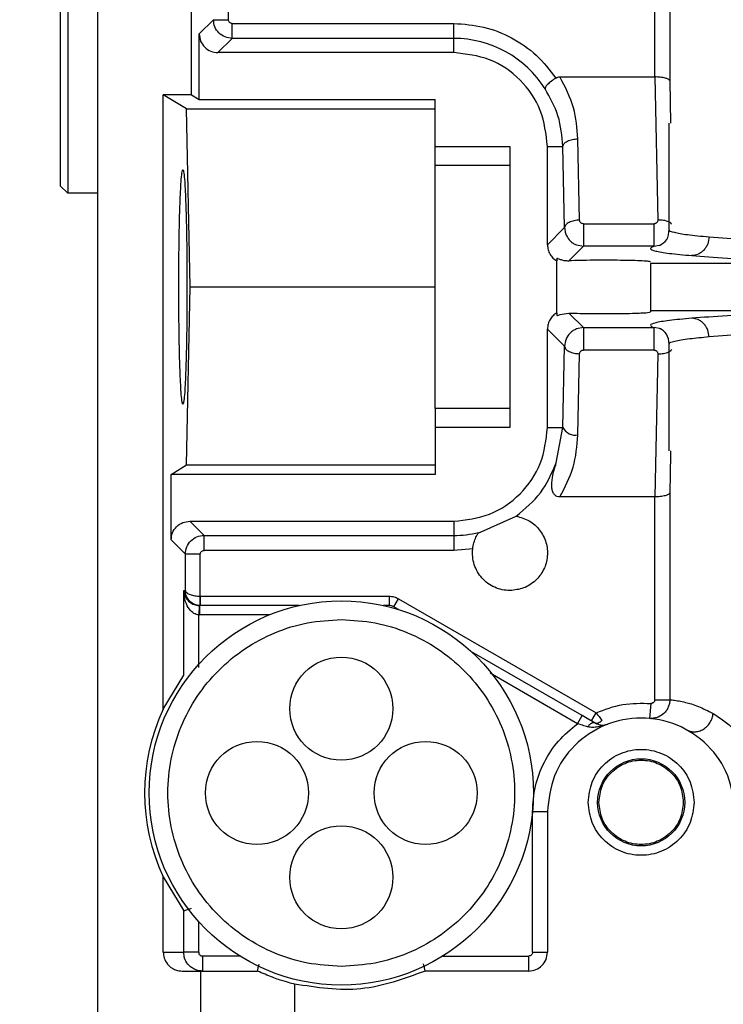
# Model space of a CAD drawing. Header units: inches. Extents: x 170 to 312, y 215 to 248.
# Tile 337 of 387: x 280.6074 to 280.6997, y 224.1649 to 224.2942. Entities that reach past the tile are written whole.
import ezdxf

# ---------------------------------------------------------------- set-up
doc = ezdxf.new("R2010")
doc.units = ezdxf.units.IN
doc.header["$LTSCALE"] = 0.25
doc.header["$MEASUREMENT"] = 0
doc.layers.add('ANNOTATIONS', color=1, linetype='Continuous')
doc.layers.add('STANDARD MOTOR RH', color=7, linetype='Continuous')
doc.styles.add('ARIAL', font='arial.ttf', dxfattribs={"height": 0.09375})
doc.dimstyles.new('STANDARD$0', dxfattribs={"dimtxt": 0.09375, "dimasz": 0.09375, "dimexe": 0.03125, "dimexo": 0.046875, "dimgap": 0.09, "dimtad": 0, "dimtih": 1, "dimtoh": 1, "dimdec": 4, "dimzin": 0, "dimdsep": 46, "dimtxsty": 'ARIAL', "dimcen": 0.09, "dimadec": 0, "dimazin": 0, "dimtfac": 1, "dimtdec": 4, "dimtofl": 0, "dimtmove": 0, "dimatfit": 1, "dimfxl": 1, "dimtolj": 1, "dimtzin": 0, "dimarcsym": 0})

# ---------------------------------------------------------------- blocks, each defined once
blk = doc.blocks.new('*D125')
at = {"layer": 'ANNOTATIONS', "color": 0, "lineweight": -2, "transparency": 16777216}
for p, q in [((280.0303130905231, 223.6042043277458), (280.0303130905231, 225.2024881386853)), ((281.1155005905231, 224.4635793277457), (281.1155005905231, 225.2024881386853)), ((280.1240630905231, 225.1712381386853), (280.2877968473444, 225.1712381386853)), ((281.0217505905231, 225.1712381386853), (280.8580168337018, 225.1712381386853))]:
    blk.add_line(p, q, dxfattribs=at)
at = {"layer": 'ANNOTATIONS', "color": 0, "transparency": 16777216}
for points in [[(280.1240630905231, 225.1868631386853), (280.1240630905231, 225.1556131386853), (280.0303130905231, 225.1712381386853)], [(281.0217505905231, 225.1868631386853), (281.0217505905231, 225.1556131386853), (281.1155005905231, 225.1712381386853)]]:
    blk.add_solid(points, dxfattribs=at)
at = {"layer": 'defpoints', "color": 0, "transparency": 16777216}
for p in [(280.0303130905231, 225.1712381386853), (281.1155005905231, 224.4167043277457), (280.0303130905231, 223.5573293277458)]:
    blk.add_point(p, dxfattribs=at)
at = {"layer": 'ANNOTATIONS', "color": 0, "transparency": 16777216, "insert": (280.5729068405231, 225.1712381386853), "char_height": 0.09375, "attachment_point": 5, "style": 'ARIAL'}
blk.add_mtext('\\A1;17 3/8"', dxfattribs=at)
blk = doc.blocks.new('*D126')
at = {"layer": 'ANNOTATIONS', "color": 0, "lineweight": -2, "transparency": 16777216}
for p, q in [((280.0303130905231, 223.6042043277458), (280.0303130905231, 225.5541731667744)), ((281.2302504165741, 224.9939388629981), (281.2302504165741, 225.5541731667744)), ((280.1240630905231, 225.5229231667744), (280.4491856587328, 225.5229231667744)), ((281.1365004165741, 225.5229231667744), (280.8113778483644, 225.5229231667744))]:
    blk.add_line(p, q, dxfattribs=at)
at = {"layer": 'ANNOTATIONS', "color": 0, "transparency": 16777216}
for points in [[(280.1240630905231, 225.5385481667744), (280.1240630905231, 225.5072981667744), (280.0303130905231, 225.5229231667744)], [(281.1365004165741, 225.5385481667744), (281.1365004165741, 225.5072981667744), (281.2302504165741, 225.5229231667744)]]:
    blk.add_solid(points, dxfattribs=at)
at = {"layer": 'defpoints', "color": 0, "transparency": 16777216}
for p in [(280.0303130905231, 225.5229231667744), (281.2302504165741, 224.9470638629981), (280.0303130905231, 223.5573293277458)]:
    blk.add_point(p, dxfattribs=at)
at = {"layer": 'ANNOTATIONS', "color": 0, "transparency": 16777216, "insert": (280.6302817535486, 225.5229231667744), "char_height": 0.09375, "attachment_point": 5, "style": 'ARIAL'}
blk.add_mtext('\\A1;20"', dxfattribs=at)

msp = doc.modelspace()

# ---------------------------------------------------------------- linework, layer by layer
at = {"layer": 'STANDARD MOTOR RH'}
for p, q in [((280.6175928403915, 224.0671718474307), (280.6175928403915, 224.5789828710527)), ((280.6136558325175, 224.468254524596), (280.6136558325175, 224.2714041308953)), ((280.612671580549, 224.4672702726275), (280.612671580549, 224.2723883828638)), ((280.6298959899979, 224.284335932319), (280.6298959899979, 224.4553227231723)), ((280.6347614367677, 224.2941850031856), (280.6347614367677, 224.3637455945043)), ((280.6907412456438, 224.2866742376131), (280.6907470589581, 224.3637457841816)), ((280.6927134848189, 224.3637457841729), (280.6927134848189, 224.2861467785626)), ((280.6309271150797, 224.2923179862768), (280.6327941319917, 224.2941850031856)), ((280.6327941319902, 224.2941850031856), (280.6347614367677, 224.2941850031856)), ((280.6352532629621, 224.2936931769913), (280.6643448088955, 224.2936931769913)), ((280.6643448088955, 224.2898588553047), (280.6643448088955, 224.2936931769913)), ((280.6309271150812, 224.2837072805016), (280.6309271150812, 224.2923179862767)), ((280.6333862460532, 224.2898588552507), (280.635253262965, 224.2917258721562)), ((280.6643448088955, 224.2917258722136), (280.6352532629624, 224.2917258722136)), ((280.6643448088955, 224.2898588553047), (280.6333862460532, 224.2898588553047)), ((280.6782928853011, 224.2866742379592), (280.6907412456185, 224.2866742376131)), ((280.6907412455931, 224.2866742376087), (280.6911250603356, 224.2678778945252)), ((280.6927134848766, 224.2861467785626), (280.6928189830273, 224.2806169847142)), ((280.626205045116, 224.2036682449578), (280.626205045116, 224.284335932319)), ((280.6298959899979, 224.284335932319), (280.626205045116, 224.284335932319)), ((280.6292541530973, 224.2824769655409), (280.6262050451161, 224.284335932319)), ((280.6298959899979, 224.284335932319), (280.6309271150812, 224.2837072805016)), ((280.6309271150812, 224.2837072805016), (280.6618841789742, 224.2837072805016)), ((280.6618841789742, 224.2750754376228), (280.6618841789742, 224.2837072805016)), ((280.62972544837, 224.259100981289), (280.6292541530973, 224.2824769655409)), ((280.6292541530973, 224.2824769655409), (280.6618841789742, 224.2824769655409)), ((280.69264205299, 224.2666158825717), (280.69264205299, 224.2806169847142)), ((280.680870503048, 224.2678753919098), (280.6806554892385, 224.2785399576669)), ((280.6618841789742, 224.2775557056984), (280.6717266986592, 224.2775557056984)), ((280.6717266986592, 224.2775557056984), (280.6717266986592, 224.2406462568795)), ((280.6766479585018, 224.2646358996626), (280.6766479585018, 224.2775557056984)), ((280.6766479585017, 224.2775557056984), (280.6786881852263, 224.2775556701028)), ((280.6789031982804, 224.2668911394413), (280.6786881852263, 224.2775556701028)), ((280.6618841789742, 224.2750754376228), (280.6717266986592, 224.2750754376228)), ((280.6136558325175, 224.2714041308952), (280.612671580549, 224.2723883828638)), ((280.6175928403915, 224.2714041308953), (280.6136558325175, 224.2714041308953)), ((280.6766479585, 224.2646358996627), (280.6789031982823, 224.2668911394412)), ((280.6813720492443, 224.2673932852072), (280.6906600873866, 224.2673932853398)), ((280.6794659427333, 224.2625356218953), (280.6813720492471, 224.264441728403)), ((280.6804618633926, 224.2646162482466), (280.6813720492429, 224.2644417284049)), ((280.6906600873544, 224.2644417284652), (280.6813720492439, 224.2644417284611)), ((280.6906600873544, 224.2644417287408), (280.6915797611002, 224.2646187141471)), ((280.6778782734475, 224.2628596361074), (280.6778782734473, 224.2625055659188)), ((280.6778782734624, 224.255696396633), (280.6778782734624, 224.262505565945)), ((280.7190145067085, 224.2621767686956), (280.6901814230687, 224.2621767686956)), ((280.6901814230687, 224.2621767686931), (280.6901814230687, 224.2558103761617)), ((280.6292541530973, 224.235724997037), (280.62972544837, 224.259100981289)), ((280.62972544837, 224.259100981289), (280.6618841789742, 224.259100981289)), ((280.6901814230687, 224.2560251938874), (280.7190145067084, 224.2560251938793)), ((280.67787827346, 224.255696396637), (280.6778782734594, 224.2553423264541)), ((280.6813720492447, 224.2537602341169), (280.6794659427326, 224.2556663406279)), ((280.6766479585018, 224.2406462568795), (280.6766479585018, 224.2535660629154)), ((280.6789031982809, 224.251310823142), (280.6766479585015, 224.2535660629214)), ((280.6813720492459, 224.2537602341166), (280.6804607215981, 224.2535852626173)), ((280.6813720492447, 224.2537602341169), (280.6906600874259, 224.2537602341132)), ((280.6915798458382, 224.2535832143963), (280.6906600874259, 224.2537602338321)), ((280.6786881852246, 224.2406462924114), (280.6789031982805, 224.2513108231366)), ((280.6906600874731, 224.2508086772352), (280.6813720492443, 224.2508086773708)), ((280.69264205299, 224.2375849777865), (280.69264205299, 224.2515875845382)), ((280.6806554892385, 224.239662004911), (280.6808705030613, 224.2503265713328)), ((280.6911250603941, 224.2503240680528), (280.6907412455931, 224.2315277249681)), ((280.6618841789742, 224.2431265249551), (280.6618841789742, 224.2344946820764)), ((280.6717266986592, 224.2431265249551), (280.6618841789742, 224.2431265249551)), ((280.6717266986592, 224.2406462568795), (280.6618841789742, 224.2406462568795)), ((280.6766479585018, 224.2406462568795), (280.6786881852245, 224.2406462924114)), ((280.6777980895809, 224.2359892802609), (280.6786881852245, 224.2406462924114)), ((280.6928100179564, 224.2371150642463), (280.6927134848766, 224.2320551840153)), ((280.6928189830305, 224.2375849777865), (280.6928100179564, 224.2371150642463)), ((280.6272361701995, 224.2344946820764), (280.6292541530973, 224.235724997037)), ((280.6292541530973, 224.235724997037), (280.6618841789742, 224.235724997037)), ((280.6272361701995, 224.2258839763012), (280.6272361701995, 224.2344946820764)), ((280.6618841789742, 224.2344946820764), (280.6272361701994, 224.2344946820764)), ((280.6907412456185, 224.2315277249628), (280.6782928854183, 224.2315277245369)), ((280.6907470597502, 224.204909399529), (280.6907412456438, 224.2315277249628)), ((280.6927134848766, 224.2320551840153), (280.6927134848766, 224.2049093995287)), ((280.6675591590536, 224.226777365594), (280.6725497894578, 224.2290119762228)), ((280.6315623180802, 224.2264760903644), (280.6296953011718, 224.2283431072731)), ((280.6296953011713, 224.2283431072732), (280.6643448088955, 224.2283431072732)), ((280.6643448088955, 224.2283431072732), (280.6643448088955, 224.2245087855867)), ((280.6315623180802, 224.2264760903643), (280.6643448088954, 224.2264760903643)), ((280.6291031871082, 224.2240169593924), (280.6272361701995, 224.2258839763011)), ((280.6291031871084, 224.2192387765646), (280.6291031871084, 224.2240169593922)), ((280.6310704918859, 224.2240169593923), (280.6291031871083, 224.2240169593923)), ((280.6310704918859, 224.2185010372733), (280.6310704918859, 224.2240169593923)), ((280.6643448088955, 224.2245087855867), (280.6315623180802, 224.2245087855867)), ((280.6668353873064, 224.2247021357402), (280.6643448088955, 224.2245087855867)), ((280.6288883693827, 224.2081327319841), (280.6288883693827, 224.2192387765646)), ((280.6288883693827, 224.2192387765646), (280.6291031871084, 224.2192387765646)), ((280.6310704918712, 224.2185010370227), (280.6310962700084, 224.2185005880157)), ((280.6310962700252, 224.2172702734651), (280.6310962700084, 224.2185005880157)), ((280.6310962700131, 224.2185005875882), (280.6558446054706, 224.2185005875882)), ((280.6558446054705, 224.2185005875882), (280.6558446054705, 224.2172702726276)), ((280.6308985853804, 224.2172714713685), (280.6308556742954, 224.216041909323)), ((280.6308985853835, 224.2172714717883), (280.6309673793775, 224.2172702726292)), ((280.6309673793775, 224.2172702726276), (280.6309673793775, 224.2160399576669)), ((280.644044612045, 224.2172702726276), (280.6309673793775, 224.2172702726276)), ((280.6310962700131, 224.2172702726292), (280.631027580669, 224.2172714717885)), ((280.6558446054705, 224.2172702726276), (280.6551174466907, 224.2172702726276)), ((280.6564597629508, 224.2171054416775), (280.6570749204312, 224.218170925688)), ((280.6570895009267, 224.2167418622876), (280.6564597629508, 224.2171054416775)), ((280.6570749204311, 224.2181709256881), (280.6830271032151, 224.2031874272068)), ((280.6308556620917, 224.2091518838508), (280.6308556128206, 224.2160419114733)), ((280.6308556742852, 224.2160419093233), (280.6309673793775, 224.2160399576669)), ((280.6401108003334, 224.2160399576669), (280.6309673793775, 224.2160399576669)), ((280.6811927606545, 224.2028258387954), (280.6666788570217, 224.2112054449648)), ((280.626205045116, 224.2036682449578), (280.6288859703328, 224.2081315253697)), ((280.6288883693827, 224.2081327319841), (280.6288859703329, 224.2081315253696)), ((280.6805776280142, 224.2017603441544), (280.6691066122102, 224.2083831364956)), ((280.6902109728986, 224.2044192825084), (280.6900371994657, 224.2024584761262)), ((280.6907470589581, 224.2049093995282), (280.6927134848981, 224.2049093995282)), ((280.6805776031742, 224.2017603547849), (280.6811927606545, 224.2028258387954)), ((280.6824119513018, 224.2021219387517), (280.6830271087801, 224.2031874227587)), ((280.6902966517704, 224.2024244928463), (280.69003719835, 224.2024584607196)), ((280.690226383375, 224.2024402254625), (280.6902970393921, 224.2024466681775)), ((280.690419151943, 224.2024578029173), (280.6905866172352, 224.2024730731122)), ((280.6175805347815, 224.1992457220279), (280.6175928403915, 224.1992457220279)), ((280.6766479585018, 224.1902033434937), (280.6746794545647, 224.1902033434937)), ((280.6746794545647, 224.1717486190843), (280.6746794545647, 224.1901758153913)), ((280.6766479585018, 224.1902033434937), (280.6766479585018, 224.1717486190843)), ((280.626205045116, 224.1717486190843), (280.626205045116, 224.1816597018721)), ((280.6262050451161, 224.1816597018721), (280.6288859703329, 224.1771964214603)), ((280.6288883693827, 224.1771952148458), (280.6288859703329, 224.1771964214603)), ((280.6288883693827, 224.1717486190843), (280.6288883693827, 224.1771952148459)), ((280.6308556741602, 224.1717486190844), (280.6308556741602, 224.1757677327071)), ((280.6262050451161, 224.1717486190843), (280.6288883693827, 224.1717486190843)), ((280.631348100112, 224.1712564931), (280.631348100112, 224.169287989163)), ((280.6362453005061, 224.1712564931), (280.631348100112, 224.1712564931)), ((280.6629167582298, 224.1712564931), (280.6741873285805, 224.1712564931)), ((280.6741873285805, 224.169287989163), (280.6741873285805, 224.1712564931)), ((280.6746794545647, 224.1717486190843), (280.6766479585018, 224.1717486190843)), ((280.6286671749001, 224.169287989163), (280.6311263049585, 224.169287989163)), ((280.6311263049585, 224.1629306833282), (280.6311263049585, 224.169287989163)), ((280.6741873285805, 224.169287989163), (280.6605853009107, 224.169287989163)), ((280.6175928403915, 224.1672575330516), (280.6175805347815, 224.1672575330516)), ((280.6434294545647, 224.1675703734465), (280.6434294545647, 224.162715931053))]:
    msp.add_line(p, q, dxfattribs=at)
for centre, radius in [((280.6495810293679, 224.1926639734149), 0.02522145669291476), ((280.6495810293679, 224.2037368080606), 0.006766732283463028), ((280.6385081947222, 224.1926639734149), 0.006766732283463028), ((280.6606538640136, 224.1926639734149), 0.006766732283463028), ((280.6889511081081, 224.1914336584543), 0.005720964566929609), ((280.6495810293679, 224.1815911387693), 0.006766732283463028)]:
    msp.add_circle(centre, radius, dxfattribs=at)
for centre, radius, start, end in [((280.6643448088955, 224.2775557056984), 0.01417016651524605, 32.16558920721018, 90), ((280.6803313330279, 224.2414723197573), 0.001839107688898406, 206.6901263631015, 280.1518352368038), ((280.6643448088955, 224.2406462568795), 0.01417016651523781, 269.999999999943, 283.3247683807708), ((280.6558446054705, 224.2160399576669), 0.00123031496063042, 59.99999999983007, 90), ((280.6495810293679, 224.1926639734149), 0.02583661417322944, 154.7912347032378, 205.2087652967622)]:
    msp.add_arc(centre, radius, start, end, dxfattribs=at)
for points, knots in [([(280.6352532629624, 224.2917258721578), (280.6349311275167, 224.2917631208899), (280.6342869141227, 224.2918376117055), (280.6334743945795, 224.2924065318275), (280.6329057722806, 224.2932190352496), (280.632831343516, 224.2938630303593), (280.6327941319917, 224.2941850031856)], [0, 0, 0, 0, 0.2500638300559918, 0.500083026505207, 0.7500607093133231, 1, 1, 1, 1]), ([(280.6352532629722, 224.2936931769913), (280.6351883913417, 224.2937001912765), (280.6350590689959, 224.2937141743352), (280.6348982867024, 224.2938294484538), (280.6347819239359, 224.293990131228), (280.6347683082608, 224.2941196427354), (280.6347614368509, 224.2941850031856)], [0, 0, 0, 0, 0.2507503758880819, 0.4998737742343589, 0.7476017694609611, 1, 1, 1, 1]), ([(280.6309271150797, 224.2923179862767), (280.6309640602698, 224.2919956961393), (280.6310379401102, 224.2913512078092), (280.6316065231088, 224.2905383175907), (280.6324194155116, 224.2899696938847), (280.6330639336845, 224.2898958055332), (280.6333862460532, 224.2898588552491)], [0, 0, 0, 0, 0.2500299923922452, 0.4999886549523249, 0.7499529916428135, 1, 1, 1, 1]), ([(280.6777581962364, 224.2865278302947), (280.6775506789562, 224.2863858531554), (280.6771287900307, 224.2860972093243), (280.6766410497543, 224.2856657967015), (280.6763404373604, 224.2853002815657), (280.6763401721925, 224.2851663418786), (280.67634003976, 224.2850994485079)], [0, 0, 0, 0, 0.2461971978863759, 0.5005263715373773, 0.7505483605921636, 1, 1, 1, 1]), ([(280.6777581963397, 224.2865278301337), (280.6778391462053, 224.2865703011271), (280.6780064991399, 224.2866581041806), (280.6781953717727, 224.2866687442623), (280.6782928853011, 224.2866742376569)], [0, 0, 0, 0, 0.4837074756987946, 1, 1, 1, 1]), ([(280.6806554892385, 224.2785399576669), (280.680541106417, 224.2799184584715), (280.6803062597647, 224.2827487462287), (280.678975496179, 224.2853433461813), (280.6782928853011, 224.2866742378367)], [0, 0, 0, 0, 0.4870532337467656, 1, 1, 1, 1]), ([(280.6927134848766, 224.2861467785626), (280.6926960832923, 224.2861876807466), (280.6926635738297, 224.2862640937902), (280.6924731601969, 224.2863883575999), (280.6921851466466, 224.2864995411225), (280.6918088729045, 224.2865820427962), (280.6913552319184, 224.2866519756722), (280.6909823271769, 224.2866654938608), (280.6907412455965, 224.2866742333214)], [0, 0, 0, 0, 0.1558610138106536, 0.2911779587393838, 0.4999438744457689, 0.6360505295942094, 0.7647079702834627, 1, 1, 1, 1]), ([(280.6786881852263, 224.2775556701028), (280.6785623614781, 224.2789108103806), (280.6783177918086, 224.2815448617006), (280.6769864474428, 224.2839376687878), (280.67634003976, 224.285099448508)], [0, 0, 0, 0, 0.5144699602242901, 1, 1, 1, 1]), ([(280.6282458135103, 224.259100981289), (280.6282534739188, 224.2610611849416), (280.6282651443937, 224.2640475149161), (280.6283322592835, 224.2676216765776), (280.6284136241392, 224.2705491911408), (280.6285282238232, 224.2728124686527), (280.6286589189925, 224.2741933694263), (280.6287828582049, 224.2746330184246), (280.6289067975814, 224.2741933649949), (280.6290374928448, 224.2728124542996), (280.6291520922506, 224.27054917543), (280.6292334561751, 224.2676216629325), (280.6293005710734, 224.2640474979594), (280.6293122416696, 224.2610611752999), (280.6293199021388, 224.259100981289)], [0, 0, 0, 0, 0.1212308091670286, 0.1846926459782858, 0.2498695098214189, 0.3548154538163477, 0.4224300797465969, 0.4999999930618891, 0.5775706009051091, 0.6451854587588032, 0.7501304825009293, 0.8153077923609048, 0.8787697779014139, 1, 1, 1, 1]), ([(280.6813720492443, 224.2673932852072), (280.6813387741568, 224.2673951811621), (280.6812731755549, 224.267398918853), (280.6811460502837, 224.2674372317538), (280.681010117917, 224.2675300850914), (280.68089391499, 224.2676880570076), (280.6808784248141, 224.2678120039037), (280.6808705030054, 224.267875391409)], [0, 0, 0, 0, 0.1207105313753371, 0.2379690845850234, 0.4831299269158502, 0.7356682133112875, 1, 1, 1, 1]), ([(280.6911250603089, 224.2678778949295), (280.6911226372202, 224.2678149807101), (280.6911179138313, 224.2676923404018), (280.6910297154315, 224.2675561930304), (280.6909356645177, 224.2674730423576), (280.6908525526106, 224.267427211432), (280.6907594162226, 224.2673987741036), (280.6906937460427, 224.2673951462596), (280.6906600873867, 224.2673932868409)], [0, 0, 0, 0, 0.264747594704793, 0.516079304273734, 0.640404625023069, 0.7583606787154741, 0.8761499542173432, 1, 1, 1, 1]), ([(280.6929622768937, 224.267322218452), (280.6929236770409, 224.2673704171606), (280.6928329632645, 224.267483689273), (280.6925916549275, 224.2676323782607), (280.6922693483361, 224.2677596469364), (280.6917893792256, 224.2678733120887), (280.6913862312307, 224.2678760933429), (280.6911250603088, 224.2678778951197)], [0, 0, 0, 0, 0.134354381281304, 0.315747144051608, 0.497139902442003, 0.6742326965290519, 1, 1, 1, 1]), ([(280.6789031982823, 224.2668911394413), (280.6789194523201, 224.2666838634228), (280.6789495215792, 224.2663004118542), (280.6791890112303, 224.2656972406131), (280.6795505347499, 224.2652041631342), (280.680011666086, 224.2648256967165), (280.6803134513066, 224.2646852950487), (280.6804618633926, 224.2646162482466)], [0, 0, 0, 0, 0.2134450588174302, 0.3948640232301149, 0.6605743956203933, 0.8330771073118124, 1, 1, 1, 1]), ([(280.6913744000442, 224.2645460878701), (280.691733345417, 224.2647591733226), (280.6924450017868, 224.2651816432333), (280.6925766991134, 224.2661536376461), (280.6926419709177, 224.2666353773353)], [0, 0, 0, 0, 0.5043801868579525, 1, 1, 1, 1]), ([(280.6926936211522, 224.2666158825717), (280.692676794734, 224.2666050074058), (280.6924999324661, 224.2664906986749), (280.6932116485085, 224.2662710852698), (280.6948167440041, 224.2659632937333), (280.6968444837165, 224.2657693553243), (280.6978609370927, 224.2656721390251)], [0, 0, 0, 0, 0.03387016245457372, 0.3560088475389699, 0.6771839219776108, 1, 1, 1, 1]), ([(280.6978609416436, 224.265672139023), (280.6978274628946, 224.2653660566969), (280.6977759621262, 224.2648952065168), (280.6974914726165, 224.2643271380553), (280.6971989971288, 224.2639347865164), (280.6968371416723, 224.2636166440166), (280.6963112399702, 224.263305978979), (280.6958743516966, 224.2632496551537), (280.6955900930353, 224.2632130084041)], [0, 0, 0, 0, 0.2389706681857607, 0.3676114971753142, 0.4990634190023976, 0.630651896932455, 0.7596859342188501, 1, 1, 1, 1]), ([(280.6978609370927, 224.2656721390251), (280.699427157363, 224.2655525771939), (280.7024732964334, 224.265320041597), (280.7087361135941, 224.2650198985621), (280.7155819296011, 224.2647648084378), (280.7207260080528, 224.2646315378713), (280.7232158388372, 224.2645670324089)], [0, 0, 0, 0, 0.2725274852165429, 0.5300382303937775, 0.7725296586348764, 1, 1, 1, 1]), ([(280.6766479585, 224.2646358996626), (280.6766650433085, 224.2644151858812), (280.6766991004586, 224.263975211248), (280.6769666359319, 224.2633766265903), (280.6773540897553, 224.2628604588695), (280.6777025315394, 224.2626245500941), (280.6778782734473, 224.2625055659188)], [0, 0, 0, 0, 0.2567552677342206, 0.5118203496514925, 0.7537791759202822, 1, 1, 1, 1]), ([(280.6906600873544, 224.2644417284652), (280.6904198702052, 224.2643374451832), (280.6899394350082, 224.2641288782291), (280.6906955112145, 224.2638154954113), (280.6924345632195, 224.2635069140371), (280.69453825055, 224.2633109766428), (280.6955900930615, 224.2632130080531)], [0, 0, 0, 0, 0.2499992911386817, 0.4999995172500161, 0.7500000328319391, 1, 1, 1, 1]), ([(280.6778782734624, 224.2628596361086), (280.6778989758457, 224.2628665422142), (280.6779415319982, 224.2628807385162), (280.6782803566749, 224.2627292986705), (280.6787777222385, 224.2625641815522), (280.6792374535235, 224.2625451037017), (280.6794659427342, 224.2625356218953)], [0, 0, 0, 0, 0.2529877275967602, 0.5200456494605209, 0.7614598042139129, 0.9999999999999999, 0.9999999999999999, 0.9999999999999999, 0.9999999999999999]), ([(280.6901814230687, 224.2623915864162), (280.6901008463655, 224.2624179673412), (280.6899494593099, 224.262467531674), (280.6888903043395, 224.2625282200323), (280.687621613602, 224.2625689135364), (280.6861577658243, 224.2625957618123), (280.6844979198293, 224.2626089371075), (280.6826606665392, 224.2626041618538), (280.6808702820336, 224.2625809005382), (280.6799377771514, 224.2625508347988), (280.6794659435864, 224.262535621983)], [0, 0, 0, 0, 0.1528518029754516, 0.2871771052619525, 0.4029105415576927, 0.4999977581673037, 0.6204192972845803, 0.7438867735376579, 0.8704105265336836, 1, 1, 1, 1]), ([(280.6955900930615, 224.2632130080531), (280.6970556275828, 224.2631035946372), (280.6999117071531, 224.2628903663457), (280.7056717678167, 224.2626104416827), (280.7119683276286, 224.2623699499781), (280.7167121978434, 224.2622398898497), (280.7190145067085, 224.2621767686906)], [0, 0, 0, 0, 0.2707875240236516, 0.5277192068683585, 0.7707913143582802, 1, 1, 1, 1]), ([(280.6293199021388, 224.259100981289), (280.6293122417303, 224.2571407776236), (280.6293005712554, 224.2541544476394), (280.6292334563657, 224.2505802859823), (280.6291520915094, 224.2476527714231), (280.6290374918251, 224.2453894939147), (280.6289067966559, 224.2440085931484), (280.6287828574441, 224.2435689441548), (280.6286589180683, 224.2440085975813), (280.6285282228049, 224.245389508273), (280.6284136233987, 224.2476527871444), (280.6283322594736, 224.2505802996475), (280.6282651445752, 224.2541544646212), (280.6282534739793, 224.2571407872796), (280.6282458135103, 224.259100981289)], [0, 0, 0, 0, 0.1212308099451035, 0.1846926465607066, 0.2498695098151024, 0.3548154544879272, 0.4224300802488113, 0.4999999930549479, 0.5775706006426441, 0.6451854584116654, 0.7501304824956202, 0.8153077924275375, 0.8787697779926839, 1, 1, 1, 1]), ([(280.7190145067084, 224.2560251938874), (280.7167121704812, 224.2559620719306), (280.7119682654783, 224.2558320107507), (280.7056716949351, 224.2555915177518), (280.699911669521, 224.255311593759), (280.6970556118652, 224.2550983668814), (280.695590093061, 224.2549889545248)], [0, 0, 0, 0, 0.2292114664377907, 0.4722843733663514, 0.7292151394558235, 1, 1, 1, 1]), ([(280.67787827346, 224.255696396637), (280.677703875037, 224.2555778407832), (280.6773560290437, 224.2553413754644), (280.6769679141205, 224.2548275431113), (280.6766979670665, 224.2542284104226), (280.6766647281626, 224.2537881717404), (280.6766479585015, 224.2535660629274)], [0, 0, 0, 0, 0.2447119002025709, 0.4880895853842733, 0.7417314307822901, 1, 1, 1, 1]), ([(280.6778782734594, 224.2553423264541), (280.6778998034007, 224.2553341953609), (280.6779443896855, 224.2553173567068), (280.6783641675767, 224.2555384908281), (280.6790360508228, 224.2556164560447), (280.6794659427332, 224.2556663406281)], [0, 0, 0, 0, 0.2516787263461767, 0.5212006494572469, 0.9999999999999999, 0.9999999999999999, 0.9999999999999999, 0.9999999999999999]), ([(280.6794659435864, 224.2556663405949), (280.6799330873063, 224.2556512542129), (280.6808563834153, 224.2556214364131), (280.6826271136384, 224.2555981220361), (280.6844472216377, 224.2555929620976), (280.6862452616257, 224.255606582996), (280.6877892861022, 224.2556366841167), (280.6890185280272, 224.2556804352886), (280.6899652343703, 224.2557378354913), (280.6901042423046, 224.255784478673), (280.6901814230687, 224.2558103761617)], [0, 0, 0, 0, 0.1284087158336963, 0.2537961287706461, 0.3761714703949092, 0.4955448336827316, 0.6227123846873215, 0.7297587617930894, 0.8499551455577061, 1, 1, 1, 1]), ([(280.695590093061, 224.2549889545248), (280.6945382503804, 224.2548909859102), (280.6924345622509, 224.2546950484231), (280.6906955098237, 224.2543864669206), (280.6899394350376, 224.2540730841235), (280.6904198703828, 224.2538645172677), (280.6906600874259, 224.2537602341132)], [0, 0, 0, 0, 0.2500000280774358, 0.5000007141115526, 0.7500010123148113, 1, 1, 1, 1]), ([(280.6978609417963, 224.2525298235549), (280.6978272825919, 224.2528367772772), (280.6977755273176, 224.253308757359), (280.6974898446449, 224.2538775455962), (280.6971967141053, 224.2542696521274), (280.6968346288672, 224.2545870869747), (280.6963093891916, 224.254896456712), (280.6958735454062, 224.2549525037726), (280.6955900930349, 224.2549889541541)], [0, 0, 0, 0, 0.2396416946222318, 0.3684793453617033, 0.4999999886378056, 0.6315206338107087, 0.7603582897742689, 0.9999999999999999, 0.9999999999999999, 0.9999999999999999, 0.9999999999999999]), ([(280.6804607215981, 224.2535852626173), (280.6803122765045, 224.2535161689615), (280.680010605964, 224.2533757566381), (280.6795050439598, 224.2529584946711), (280.6790180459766, 224.2522738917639), (280.6789415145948, 224.2516321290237), (280.6789031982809, 224.251310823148)], [0, 0, 0, 0, 0.1672561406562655, 0.3398984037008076, 0.6695125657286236, 1, 1, 1, 1]), ([(280.6926420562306, 224.2515867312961), (280.6925735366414, 224.2520648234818), (280.692435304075, 224.2530293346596), (280.6917300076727, 224.2534458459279), (280.6913743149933, 224.2536558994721)], [0, 0, 0, 0, 0.4956834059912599, 1, 1, 1, 1]), ([(280.7232158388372, 224.2536349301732), (280.7207260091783, 224.2535704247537), (280.7155819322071, 224.2534371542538), (280.7087361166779, 224.253182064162), (280.7024732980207, 224.2528819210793), (280.6994271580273, 224.252649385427), (280.6978609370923, 224.2525298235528)], [0, 0, 0, 0, 0.2274702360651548, 0.4699616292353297, 0.7274724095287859, 1, 1, 1, 1]), ([(280.6978609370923, 224.2525298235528), (280.6969665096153, 224.2524447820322), (280.6949739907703, 224.252255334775), (280.6932700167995, 224.2519493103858), (280.692491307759, 224.2517191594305), (280.6926765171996, 224.2515984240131), (280.6926931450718, 224.2515875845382)], [0, 0, 0, 0, 0.281101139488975, 0.6262098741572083, 0.9664415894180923, 0.9999999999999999, 0.9999999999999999, 0.9999999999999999, 0.9999999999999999]), ([(280.6808705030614, 224.2503265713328), (280.6808784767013, 224.2503894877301), (280.6808941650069, 224.2505132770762), (280.6809925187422, 224.2506468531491), (280.6810922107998, 224.2507292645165), (280.6811780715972, 224.2507747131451), (280.6812724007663, 224.2508030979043), (280.6813384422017, 224.2508067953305), (280.6813720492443, 224.2508086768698)], [0, 0, 0, 0, 0.2622326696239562, 0.5159483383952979, 0.6418652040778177, 0.7608043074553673, 0.8782785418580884, 1, 1, 1, 1]), ([(280.6906600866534, 224.2508086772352), (280.6906934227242, 224.2508068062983), (280.6907586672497, 224.2508031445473), (280.6908514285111, 224.250774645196), (280.6909347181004, 224.2507287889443), (280.6910295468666, 224.250646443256), (280.6911184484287, 224.2505101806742), (280.6911228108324, 224.2503874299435), (280.6911250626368, 224.2503240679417)], [0, 0, 0, 0, 0.1226847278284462, 0.240115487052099, 0.3584245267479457, 0.4836150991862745, 0.733450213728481, 1, 1, 1, 1]), ([(280.6911250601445, 224.2503240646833), (280.6913862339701, 224.2503258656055), (280.6917893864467, 224.2503286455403), (280.6922693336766, 224.2504423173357), (280.692591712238, 224.2505695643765), (280.6928342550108, 224.2507192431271), (280.69292573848, 224.2508336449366), (280.6929651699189, 224.2508829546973)], [0, 0, 0, 0, 0.3247742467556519, 0.5013271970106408, 0.6821670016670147, 0.8630068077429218, 0.9999999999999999, 0.9999999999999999, 0.9999999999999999, 0.9999999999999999]), ([(280.6782928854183, 224.2315277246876), (280.6789532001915, 224.232807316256), (280.6802902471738, 224.2353983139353), (280.6805327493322, 224.2382291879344), (280.6806554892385, 224.239662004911)], [0, 0, 0, 0, 0.4938605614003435, 1, 1, 1, 1]), ([(280.6782928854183, 224.2315277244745), (280.6781565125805, 224.2315399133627), (280.677956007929, 224.2315578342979), (280.6777237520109, 224.2316883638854), (280.6775196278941, 224.2318690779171), (280.677325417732, 224.2322080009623), (280.677164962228, 224.2329806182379), (280.6772813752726, 224.2342908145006), (280.677607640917, 224.2353632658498), (280.6777980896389, 224.2359892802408)], [0, 0, 0, 0, 0.07928994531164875, 0.1165774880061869, 0.1545418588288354, 0.2388038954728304, 0.3404076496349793, 0.6149808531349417, 1, 1, 1, 1]), ([(280.6927134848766, 224.2320551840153), (280.692696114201, 224.2320143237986), (280.6926636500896, 224.2319379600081), (280.6924734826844, 224.2318137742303), (280.6921852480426, 224.231702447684), (280.6918081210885, 224.2316196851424), (280.691353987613, 224.2315495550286), (280.6909815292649, 224.2315362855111), (280.6907412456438, 224.2315277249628)], [0, 0, 0, 0, 0.1556847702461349, 0.2909597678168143, 0.4996512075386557, 0.6364878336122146, 0.7654878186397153, 1, 1, 1, 1]), ([(280.6272361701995, 224.2258839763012), (280.6272731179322, 224.2262062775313), (280.6273470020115, 224.2268507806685), (280.6279156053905, 224.2276636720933), (280.6287284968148, 224.2282322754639), (280.6293729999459, 224.2283061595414), (280.6296953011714, 224.2283431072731)], [0, 0, 0, 0, 0.250038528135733, 0.5000000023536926, 0.7499614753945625, 1, 1, 1, 1]), ([(280.6291031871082, 224.2240169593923), (280.6291403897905, 224.2243388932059), (280.6292148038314, 224.2249828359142), (280.6297833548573, 224.2257953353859), (280.6305958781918, 224.2263643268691), (280.6312401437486, 224.2264388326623), (280.6315623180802, 224.2264760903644)], [0, 0, 0, 0, 0.2499094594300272, 0.4998772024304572, 0.7499063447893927, 1, 1, 1, 1]), ([(280.6668353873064, 224.2247021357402), (280.6668806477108, 224.2249786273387), (280.6669745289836, 224.2255521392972), (280.667255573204, 224.2262477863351), (280.6674783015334, 224.2266497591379), (280.6675879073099, 224.2268229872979), (280.6676031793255, 224.2268462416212), (280.6676106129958, 224.2268575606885)], [0, 0, 0, 0, 0.2580288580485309, 0.5352156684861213, 0.789952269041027, 0.8977590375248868, 1, 1, 1, 1]), ([(280.6310704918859, 224.2240169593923), (280.631077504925, 224.2240818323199), (280.6310914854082, 224.2242111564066), (280.6312067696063, 224.2243719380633), (280.6313674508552, 224.224488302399), (280.6314969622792, 224.2245019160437), (280.6315623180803, 224.2245087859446)], [0, 0, 0, 0, 0.2507531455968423, 0.4998760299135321, 0.7476206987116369, 1, 1, 1, 1]), ([(280.6288883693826, 224.2192387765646), (280.6289448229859, 224.2189321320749), (280.6290418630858, 224.2184050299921), (280.6295625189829, 224.2177697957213), (280.6301183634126, 224.2174329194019), (280.6305705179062, 224.2172987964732), (280.6307926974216, 224.2172802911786), (280.6308985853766, 224.2172714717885)], [0, 0, 0, 0, 0.387033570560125, 0.6652857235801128, 0.852276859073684, 0.9295970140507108, 1, 1, 1, 1]), ([(280.6308556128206, 224.2160419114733), (280.6307499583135, 224.2160565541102), (280.6305282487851, 224.2160872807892), (280.6300790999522, 224.2163067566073), (280.6295304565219, 224.2168502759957), (280.6290236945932, 224.2178844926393), (280.6289381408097, 224.2187406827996), (280.6288883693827, 224.2192387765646)], [0, 0, 0, 0, 0.07038340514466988, 0.1476952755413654, 0.3347052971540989, 0.6129608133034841, 1, 1, 1, 1]), ([(280.631027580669, 224.2172714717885), (280.6307885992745, 224.2173056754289), (280.630292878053, 224.2173766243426), (280.6296816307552, 224.2178044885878), (280.6293226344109, 224.2183070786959), (280.629139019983, 224.2187943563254), (280.6291156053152, 224.2190847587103), (280.6291031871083, 224.2192387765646)], [0, 0, 0, 0, 0.2297829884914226, 0.4766408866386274, 0.7018257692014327, 0.8418602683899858, 1, 1, 1, 1]), ([(280.6291031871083, 224.2192387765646), (280.6291189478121, 224.2191809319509), (280.6291486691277, 224.2190718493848), (280.629342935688, 224.218891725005), (280.6297127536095, 224.2186999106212), (280.6303334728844, 224.2185419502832), (280.6308307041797, 224.2185143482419), (280.6310704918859, 224.2185010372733)], [0, 0, 0, 0, 0.1580613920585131, 0.298069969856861, 0.5233597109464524, 0.7701422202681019, 1, 1, 1, 1]), ([(280.6310275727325, 224.2172714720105), (280.6310281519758, 224.2172880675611), (280.6310290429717, 224.2173135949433), (280.6310344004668, 224.2174670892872), (280.6310399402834, 224.2176258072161), (280.6310468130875, 224.2178227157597), (280.6310567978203, 224.2181087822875), (280.6310650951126, 224.2183465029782), (280.6310704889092, 224.2185010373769)], [0, 0, 0, 0, 0.2395207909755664, 0.3684324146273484, 0.5000657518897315, 0.631689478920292, 0.7605734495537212, 1, 1, 1, 1]), ([(280.6927134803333, 224.2049093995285), (280.6927039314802, 224.2047452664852), (280.6926846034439, 224.2044130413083), (280.6925278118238, 224.2039290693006), (280.6922759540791, 224.2034761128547), (280.6918552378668, 224.2029978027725), (280.6913004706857, 224.202647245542), (280.6906437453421, 224.202449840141), (280.6902483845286, 224.2024554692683), (280.6900371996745, 224.2024584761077)], [0, 0, 0, 0, 0.1207379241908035, 0.2443881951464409, 0.3709496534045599, 0.5004208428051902, 0.7101552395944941, 0.8451773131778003, 0.9999999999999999, 0.9999999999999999, 0.9999999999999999, 0.9999999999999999]), ([(280.6907470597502, 224.2049093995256), (280.6907449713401, 224.204874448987), (280.6907408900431, 224.2048061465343), (280.690709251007, 224.2047086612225), (280.6906583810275, 224.2046204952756), (280.690589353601, 224.204544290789), (280.6905078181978, 224.2044817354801), (280.6904156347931, 224.2044389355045), (280.6903152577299, 224.2044161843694), (280.6902463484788, 224.2044182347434), (280.6902109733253, 224.2044192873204)], [0, 0, 0, 0, 0.1282089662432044, 0.2505537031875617, 0.3725263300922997, 0.4996671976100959, 0.6258765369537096, 0.7475482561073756, 0.8704017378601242, 1, 1, 1, 1]), ([(280.6927134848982, 224.2049093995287), (280.6928419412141, 224.2048972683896), (280.6930748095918, 224.2048752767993), (280.6938433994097, 224.2047679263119), (280.6948916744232, 224.2045443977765), (280.6963296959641, 224.2041503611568), (280.6977234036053, 224.2034393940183), (280.6983934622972, 224.2030975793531)], [0, 0, 0, 0, 0.2214311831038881, 0.4014152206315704, 0.5572130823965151, 0.7871194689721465, 1, 1, 1, 1]), ([(280.6828996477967, 224.2018403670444), (280.6826323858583, 224.2019946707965), (280.6820946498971, 224.2023051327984), (280.6814945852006, 224.2026515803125), (280.6811927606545, 224.2028258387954)], [0, 0, 0, 0, 0.49701332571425, 0.9999999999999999, 0.9999999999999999, 0.9999999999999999, 0.9999999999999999]), ([(280.6830271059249, 224.2031874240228), (280.6831653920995, 224.2030186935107), (280.6834520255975, 224.2026689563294), (280.6836898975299, 224.202365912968), (280.6838130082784, 224.2022090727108)], [0, 0, 0, 0, 0.4824494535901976, 1, 1, 1, 1]), ([(280.6949434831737, 224.2009485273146), (280.6950751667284, 224.200885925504), (280.6953556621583, 224.2007525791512), (280.6958537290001, 224.2006768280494), (280.6964175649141, 224.2007265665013), (280.6970075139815, 224.2009457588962), (280.6975572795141, 224.2013371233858), (280.6979957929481, 224.2018678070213), (280.6982932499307, 224.2024724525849), (280.698360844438, 224.2028941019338), (280.6983934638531, 224.2030975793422)], [0, 0, 0, 0, 0.09787887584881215, 0.2084890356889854, 0.3311572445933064, 0.4636109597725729, 0.6018648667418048, 0.7407302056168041, 0.8748828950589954, 1, 1, 1, 1]), ([(280.6983934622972, 224.2030975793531), (280.6993247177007, 224.2024910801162), (280.7010317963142, 224.2013793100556), (280.7035681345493, 224.1983264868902), (280.7050120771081, 224.1950687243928), (280.7056152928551, 224.1923366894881), (280.7056724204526, 224.1909090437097), (280.7057006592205, 224.1902033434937)], [0, 0, 0, 0, 0.3206929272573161, 0.5878602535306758, 0.7963502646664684, 0.8993338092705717, 1, 1, 1, 1]), ([(280.6819206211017, 224.2013518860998), (280.6817039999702, 224.2014139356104), (280.6812722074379, 224.2015376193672), (280.6808086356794, 224.2016862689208), (280.6805776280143, 224.2017603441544)], [0, 0, 0, 0, 0.5016787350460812, 1, 1, 1, 1]), ([(280.6828996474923, 224.2018403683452), (280.6828336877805, 224.2018634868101), (280.6826996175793, 224.2019104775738), (280.682435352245, 224.2018226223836), (280.6821627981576, 224.2016352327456), (280.6819992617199, 224.2014438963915), (280.6819206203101, 224.2013518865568)], [0, 0, 0, 0, 0.2516082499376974, 0.5114208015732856, 0.7650520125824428, 1, 1, 1, 1]), ([(280.6845828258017, 224.2017048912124), (280.6841455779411, 224.2015612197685), (280.6834960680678, 224.2013478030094), (280.6825909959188, 224.2012379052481), (280.682140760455, 224.201314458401), (280.6819206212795, 224.2013518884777)], [0, 0, 0, 0, 0.5128486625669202, 0.7618110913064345, 0.9999999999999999, 0.9999999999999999, 0.9999999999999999, 0.9999999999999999]), ([(280.6838130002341, 224.2022090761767), (280.6837310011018, 224.2021269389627), (280.6835657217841, 224.2019613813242), (280.6833084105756, 224.2018214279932), (280.6830754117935, 224.2017717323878), (280.6829567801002, 224.2018180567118), (280.6828996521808, 224.2018403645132)], [0, 0, 0, 0, 0.2554600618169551, 0.5149111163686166, 0.7664020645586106, 1, 1, 1, 1]), ([(280.6828996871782, 224.201840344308), (280.6831627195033, 224.2017338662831), (280.6838036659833, 224.2014744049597), (280.684293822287, 224.2016194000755), (280.6845828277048, 224.2017048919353)], [0, 0, 0, 0, 0.4103811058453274, 1, 1, 1, 1]), ([(280.6288883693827, 224.1771952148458), (280.6289240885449, 224.1772074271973), (280.6289786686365, 224.1772260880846), (280.629242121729, 224.1773136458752), (280.6295191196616, 224.1774059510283), (280.629783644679, 224.1774959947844), (280.6299314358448, 224.1775463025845)], [0, 0, 0, 0, 0.3612456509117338, 0.5519956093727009, 0.7496981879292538, 1, 1, 1, 1]), ([(280.6262050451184, 224.1717486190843), (280.6262283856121, 224.1714926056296), (280.6262790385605, 224.1709370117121), (280.6266481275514, 224.1702842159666), (280.627100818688, 224.1698247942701), (280.6275553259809, 224.1695324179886), (280.6280839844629, 224.1693265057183), (280.62847255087, 224.1693008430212), (280.6286671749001, 224.169287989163)], [0, 0, 0, 0, 0.1985547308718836, 0.4308984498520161, 0.5644647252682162, 0.6983870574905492, 0.8489289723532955, 1, 1, 1, 1]), ([(280.6313481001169, 224.169287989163), (280.631149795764, 224.169301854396), (280.6307637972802, 224.1693288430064), (280.6302329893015, 224.1695340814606), (280.629785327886, 224.169824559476), (280.6293322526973, 224.170282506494), (280.6289633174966, 224.1709324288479), (280.6289120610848, 224.1714906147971), (280.6288883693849, 224.1717486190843)], [0, 0, 0, 0, 0.1540969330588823, 0.2999489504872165, 0.437549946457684, 0.566894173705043, 0.7998101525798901, 1, 1, 1, 1]), ([(280.6308556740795, 224.1717486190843), (280.6308625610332, 224.1716832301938), (280.6308762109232, 224.1715536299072), (280.6309927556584, 224.1713928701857), (280.6311537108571, 224.1712775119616), (280.6312831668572, 224.171263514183), (280.631348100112, 224.1712564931)], [0, 0, 0, 0, 0.2522903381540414, 0.5000375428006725, 0.7492260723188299, 1, 1, 1, 1]), ([(280.6746794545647, 224.1717486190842), (280.6746724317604, 224.1716837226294), (280.6746584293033, 224.1715543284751), (280.6745430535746, 224.1713934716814), (280.6743822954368, 224.1712770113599), (280.6742527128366, 224.1712633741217), (280.6741873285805, 224.1712564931)], [0, 0, 0, 0, 0.2507073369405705, 0.4998742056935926, 0.7476485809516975, 1, 1, 1, 1]), ([(280.6385767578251, 224.169287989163), (280.6385831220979, 224.1693154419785), (280.6385928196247, 224.1693572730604), (280.6386497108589, 224.1696116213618), (280.6387039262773, 224.1698554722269), (280.6387559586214, 224.1700801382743), (280.6387814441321, 224.1701901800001)], [0, 0, 0, 0, 0.3875632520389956, 0.590547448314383, 0.7994496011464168, 1, 1, 1, 1]), ([(280.6434294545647, 224.1675703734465), (280.6433573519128, 224.1675872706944), (280.6432167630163, 224.1676202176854), (280.6421357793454, 224.1679128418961), (280.640553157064, 224.1684206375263), (280.6392461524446, 224.1689942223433), (280.6385767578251, 224.169287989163)], [0, 0, 0, 0, 0.2484913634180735, 0.4845193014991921, 0.7359917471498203, 1, 1, 1, 1]), ([(280.6605853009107, 224.169287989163), (280.6605789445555, 224.169315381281), (280.6605692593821, 224.1693571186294), (280.660512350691, 224.1696119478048), (280.6604572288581, 224.1698584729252), (280.6604033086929, 224.1700944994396), (280.660376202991, 224.1702131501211)], [0, 0, 0, 0, 0.3835192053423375, 0.5843679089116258, 0.7910614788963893, 0.9999999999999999, 0.9999999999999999, 0.9999999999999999, 0.9999999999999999])]:
    msp.add_open_spline(points, degree=3, knots=knots, dxfattribs=at)
for points in [[(280.6352532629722, 224.2917258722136), (280.6352532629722, 224.2917629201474), (280.6352532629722, 224.291837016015), (280.6352532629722, 224.2922952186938), (280.6352532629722, 224.2929365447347), (280.6352532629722, 224.2934409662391), (280.6352532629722, 224.2936931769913)], [(280.6643448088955, 224.2936931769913), (280.6656651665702, 224.2935997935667), (280.6683058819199, 224.2934130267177), (280.6720154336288, 224.2919149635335), (280.6753230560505, 224.2896644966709), (280.6769464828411, 224.2875733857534), (280.6777581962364, 224.2865278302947)], [(280.6766479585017, 224.2775557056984), (280.6764630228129, 224.2791678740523), (280.6760931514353, 224.2823922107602), (280.6732480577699, 224.2864589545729), (280.6691813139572, 224.2893040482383), (280.6659569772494, 224.2896739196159), (280.6643448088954, 224.2898588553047)], [(280.6786881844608, 224.2775557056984), (280.6787242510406, 224.2776822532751), (280.6787963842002, 224.2779353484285), (280.6792541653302, 224.278256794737), (280.6798966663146, 224.278485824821), (280.6804025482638, 224.278521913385), (280.6806554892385, 224.2785399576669)], [(280.6618841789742, 224.2431265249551), (280.6618841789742, 224.2434519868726), (280.6618841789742, 224.2441029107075), (280.6618841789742, 224.2478339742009), (280.6618841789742, 224.2530120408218), (280.6618841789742, 224.259100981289), (280.6618841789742, 224.2651899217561), (280.6618841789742, 224.2703679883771), (280.6618841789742, 224.2740990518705), (280.6618841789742, 224.2747499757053), (280.6618841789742, 224.2750754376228)], [(280.680870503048, 224.2678753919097), (280.6806175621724, 224.2678573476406), (280.6801116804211, 224.2678212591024), (280.6794691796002, 224.2675922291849), (280.6790113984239, 224.2672707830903), (280.6789392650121, 224.2670176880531), (280.6789031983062, 224.2668911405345)], [(280.6813720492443, 224.2673932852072), (280.6813720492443, 224.2672406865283), (280.6813720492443, 224.2669354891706), (280.6813720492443, 224.2664256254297), (280.6813720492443, 224.2659192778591), (280.6813720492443, 224.265444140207), (280.6813720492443, 224.2650322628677), (280.6813720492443, 224.2647135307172), (280.6813720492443, 224.2644972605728), (280.6813720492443, 224.264460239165), (280.6813720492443, 224.2644417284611)], [(280.690660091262, 224.2644417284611), (280.690660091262, 224.264460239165), (280.690660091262, 224.2644972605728), (280.690660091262, 224.2647135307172), (280.690660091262, 224.2650322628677), (280.690660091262, 224.265444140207), (280.690660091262, 224.2659192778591), (280.690660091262, 224.2664256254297), (280.690660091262, 224.2669354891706), (280.690660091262, 224.2672406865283), (280.690660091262, 224.2673932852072)], [(280.6813720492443, 224.2537602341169), (280.6813720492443, 224.2537417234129), (280.6813720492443, 224.2537047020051), (280.6813720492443, 224.2534884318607), (280.6813720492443, 224.2531696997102), (280.6813720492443, 224.2527578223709), (280.6813720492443, 224.2522826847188), (280.6813720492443, 224.2517763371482), (280.6813720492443, 224.2512664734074), (280.6813720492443, 224.2509612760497), (280.6813720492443, 224.2508086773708)], [(280.6906600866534, 224.2508086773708), (280.6906600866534, 224.2509612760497), (280.6906600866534, 224.2512664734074), (280.6906600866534, 224.2517763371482), (280.6906600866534, 224.2522826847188), (280.6906600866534, 224.2527578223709), (280.6906600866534, 224.2531696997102), (280.6906600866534, 224.2534884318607), (280.6906600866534, 224.2537047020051), (280.6906600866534, 224.2537417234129), (280.6906600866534, 224.2537602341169)], [(280.6789031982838, 224.2513108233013), (280.6789392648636, 224.2511842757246), (280.6790113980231, 224.2509311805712), (280.6794691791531, 224.2506097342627), (280.6801116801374, 224.2503807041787), (280.6806175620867, 224.2503446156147), (280.6808705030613, 224.2503265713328)], [(280.6643448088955, 224.2283431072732), (280.6659569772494, 224.2285280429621), (280.6691813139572, 224.2288979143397), (280.6732480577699, 224.2317430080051), (280.6760931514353, 224.2358097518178), (280.6764630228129, 224.2390340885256), (280.6766479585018, 224.2406462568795)], [(280.6725497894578, 224.2290119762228), (280.6736985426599, 224.2299687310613), (280.6759960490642, 224.2318822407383), (280.6771974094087, 224.2346202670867), (280.6777980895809, 224.2359892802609)], [(280.6725497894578, 224.2290119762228), (280.6731398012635, 224.2288447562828), (280.6743198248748, 224.2285103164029), (280.6757055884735, 224.227237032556), (280.6765560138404, 224.2255908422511), (280.6767447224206, 224.2237374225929), (280.6762486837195, 224.2219416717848), (280.6751349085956, 224.2204609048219), (280.6735557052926, 224.2194373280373), (280.672336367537, 224.2193049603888), (280.6717266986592, 224.2192387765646)], [(280.6315623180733, 224.2245087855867), (280.6315623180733, 224.2247609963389), (280.6315623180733, 224.2252654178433), (280.6315623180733, 224.2259067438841), (280.6315623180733, 224.2263649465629), (280.6315623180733, 224.2264390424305), (280.6315623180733, 224.2264760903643)], [(280.6717266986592, 224.2192387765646), (280.6713819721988, 224.2192597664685), (280.670692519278, 224.2193017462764), (280.6697038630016, 224.2196364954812), (280.668804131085, 224.2201547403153), (280.6680332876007, 224.2208533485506), (280.6674238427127, 224.2216964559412), (280.66700786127, 224.2226477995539), (280.6667840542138, 224.2236673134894), (280.6668182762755, 224.2243571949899), (280.6668353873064, 224.2247021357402)], [(280.6558446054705, 224.2185005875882), (280.6560605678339, 224.2184863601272), (280.6564924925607, 224.2184579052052), (280.6568807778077, 224.2182665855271), (280.6570749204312, 224.218170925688)], [(280.6495810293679, 224.1699031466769), (280.6480913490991, 224.1699878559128), (280.6451119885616, 224.1701572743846), (280.6408146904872, 224.1715106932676), (280.6368542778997, 224.1736142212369), (280.6333829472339, 224.1764666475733), (280.6305340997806, 224.1799370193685), (280.6284172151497, 224.1838976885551), (280.6271136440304, 224.1881949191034), (280.6266734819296, 224.1926639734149), (280.6271136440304, 224.1971330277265), (280.6284172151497, 224.2014302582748), (280.6305340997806, 224.2053909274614), (280.6333829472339, 224.2088612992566), (280.6368542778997, 224.211713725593), (280.6408146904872, 224.2138172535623), (280.6451119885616, 224.2151706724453), (280.6480913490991, 224.2153400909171), (280.6495810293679, 224.215424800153)], [(280.6495810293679, 224.215424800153), (280.6510707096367, 224.2153400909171), (280.6540500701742, 224.2151706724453), (280.6583473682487, 224.2138172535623), (280.662307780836, 224.211713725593), (280.6657791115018, 224.2088612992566), (280.6686279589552, 224.2053909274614), (280.6707448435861, 224.2014302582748), (280.6720484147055, 224.1971330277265), (280.6724885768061, 224.1926639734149), (280.6720484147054, 224.1881949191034), (280.6707448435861, 224.1838976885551), (280.6686279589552, 224.1799370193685), (280.6657791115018, 224.1764666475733), (280.662307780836, 224.1736142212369), (280.6583473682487, 224.1715106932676), (280.6540500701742, 224.1701572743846), (280.6510707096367, 224.1699878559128), (280.6495810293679, 224.1699031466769)], [(280.6830271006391, 224.2031874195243), (280.6841844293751, 224.2036259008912), (280.6864990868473, 224.2045028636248), (280.6889736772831, 224.2044471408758), (280.6902109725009, 224.2044192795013)], [(280.6746794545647, 224.1902033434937), (280.6747558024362, 224.1913264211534), (280.674908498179, 224.1935725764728), (280.6761358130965, 224.1967436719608), (280.6779836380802, 224.1995980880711), (280.6797129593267, 224.2010396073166), (280.6805776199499, 224.2017603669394)], [(280.7012542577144, 224.1902033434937), (280.7010693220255, 224.1918136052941), (280.7006994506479, 224.195034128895), (280.6978543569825, 224.1991294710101), (280.6937876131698, 224.2018658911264), (280.6889511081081, 224.2028267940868), (280.6841146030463, 224.2018658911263), (280.6800478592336, 224.1991294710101), (280.6772027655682, 224.1950341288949), (280.6768328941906, 224.1918136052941), (280.6766479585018, 224.1902033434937)], [(280.6819998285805, 224.1914336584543), (280.6821043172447, 224.1923434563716), (280.6823132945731, 224.194163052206), (280.683920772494, 224.1964769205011), (280.6862184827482, 224.1980229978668), (280.6889511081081, 224.1985659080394), (280.6916837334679, 224.1980229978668), (280.6939814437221, 224.1964769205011), (280.6955889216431, 224.194163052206), (280.6957978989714, 224.1923434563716), (280.6959023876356, 224.1914336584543)], [(280.6834146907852, 224.1914336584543), (280.6834979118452, 224.1921582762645), (280.6836643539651, 224.1936075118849), (280.6849446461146, 224.1954504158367), (280.6867746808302, 224.196681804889), (280.6889511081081, 224.1971142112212), (280.6911275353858, 224.196681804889), (280.6929575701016, 224.1954504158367), (280.694237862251, 224.1936075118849), (280.6944043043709, 224.1921582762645), (280.6944875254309, 224.1914336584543)], [(280.6959023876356, 224.1914336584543), (280.6957978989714, 224.1905238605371), (280.6955889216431, 224.1887042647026), (280.6939814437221, 224.1863903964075), (280.6916837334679, 224.1848443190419), (280.6889511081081, 224.1843014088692), (280.6862184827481, 224.1848443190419), (280.683920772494, 224.1863903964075), (280.6823132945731, 224.1887042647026), (280.6821043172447, 224.1905238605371), (280.6819998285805, 224.1914336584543)], [(280.6944875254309, 224.1914336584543), (280.6944043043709, 224.1907090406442), (280.694237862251, 224.1892598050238), (280.6929575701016, 224.187416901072), (280.6911275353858, 224.1861855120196), (280.6889511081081, 224.1857531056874), (280.6867746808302, 224.1861855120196), (280.6849446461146, 224.187416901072), (280.6836643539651, 224.1892598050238), (280.6834979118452, 224.1907090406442), (280.6834146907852, 224.1914336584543)], [(280.6308556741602, 224.1717486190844), (280.630603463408, 224.1717486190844), (280.6300990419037, 224.1717486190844), (280.6294577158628, 224.1717486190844), (280.628999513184, 224.1717486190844), (280.6289254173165, 224.1717486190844), (280.6288883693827, 224.1717486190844)], [(280.6741873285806, 224.169287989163), (280.6745097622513, 224.1693249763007), (280.6751546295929, 224.1693989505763), (280.6759679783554, 224.1699679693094), (280.6765369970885, 224.1707813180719), (280.676610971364, 224.1714261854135), (280.6766479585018, 224.1717486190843)], [(280.6311263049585, 224.169287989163), (280.6311558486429, 224.169287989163), (280.6312149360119, 224.169287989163), (280.6316852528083, 224.169287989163), (280.6324105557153, 224.169287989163), (280.6333825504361, 224.169287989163), (280.6345461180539, 224.169287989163), (280.6358440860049, 224.169287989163), (280.6372175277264, 224.169287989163), (280.6381236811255, 224.169287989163), (280.6385767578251, 224.169287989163)], [(280.6605853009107, 224.169287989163), (280.6577997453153, 224.168265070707), (280.6522286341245, 224.166219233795), (280.646362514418, 224.1671199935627), (280.6434294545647, 224.1675703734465)]]:
    msp.add_open_spline(points, degree=3, dxfattribs=at)

# ---------------------------------------------------------------- dimensions: what is measured, and where the dimension line sits
at = {"layer": 'ANNOTATIONS'}
for base, p1, text, picture, middle in [((280.0303130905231, 225.5229231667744), (281.2302504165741, 224.9470638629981), '20"', '*D126', (280.6302817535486, 225.5229231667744)), ((280.0303130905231, 225.1712381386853), (281.1155005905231, 224.4167043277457), '17 3/8"', '*D125', (280.5729068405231, 225.1712381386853))]:
    dim = msp.add_linear_dim(base=base, p1=p1, p2=(280.0303130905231, 223.5573293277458), text=text, dimstyle='STANDARD$0', dxfattribs=at)
    dim.commit()
    dim.dimension.update_dxf_attribs({"geometry": picture, "text_midpoint": middle, "dimtype": 160})

doc.saveas('drawing.dxf')
